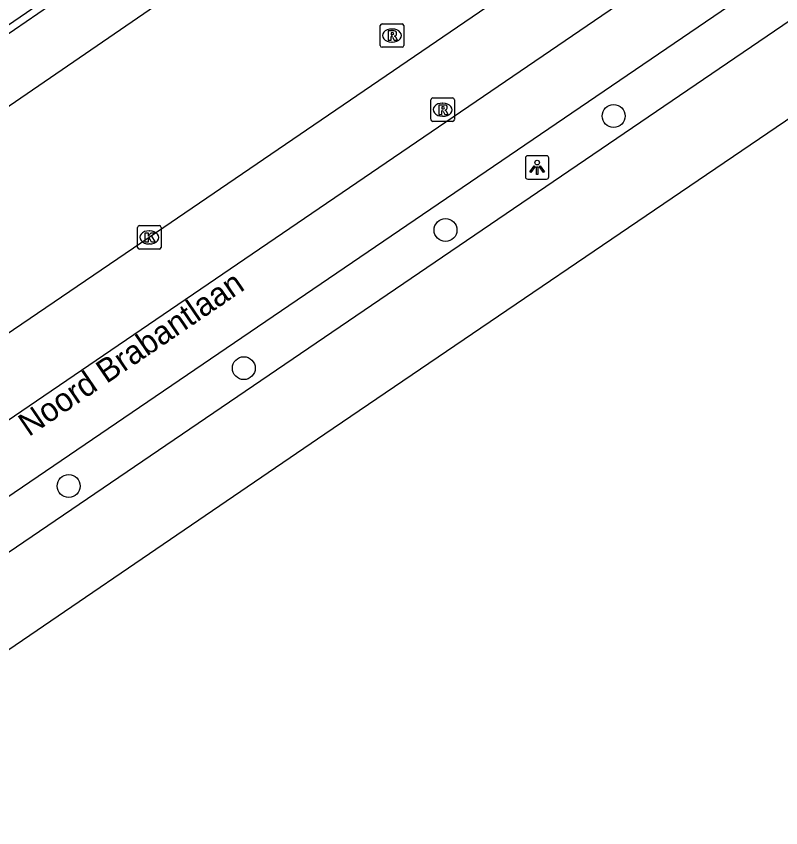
# Model space of a CAD drawing. Extents: x 157466 to 158888, y 383063 to 384677.
# Drawn here: x 158451.79 to 158484.41, y 383535.67 to 383570.32 of the extents above; entities that cross this region are included whole.
import ezdxf

# ---------------------------------------------------------------- set-up
doc = ezdxf.new("R2010")
doc.units = 0
for name, color, linetype in [('IMGEO_Boom', 7, 'Continuous'), ('IMGEO_Fietspad_gesloten', 7, 'Continuous'), ('IMGEO_Kolk', 7, 'Continuous'), ('IMGEO_Lichtpunt', 7, 'Continuous'), ('IMGEO_Openbare_ruimte_label', 7, 'Continuous'), ('IMGEO_OVBaan_gesloten', 7, 'Continuous'), ('IMGEO_Rijbaan_lokaal_open', 7, 'Continuous'), ('IMGEO_Rijbaan_regionaal_gesloten', 7, 'Continuous'), ('IMGEO_Rioolput', 7, 'Continuous')]:
    doc.layers.add(name, color=color, linetype=linetype)

msp = doc.modelspace()

# ---------------------------------------------------------------- linework, layer by layer
at = {"layer": 'IMGEO_Boom'}
for centre in [(158477.278, 383566.058), (158470.106, 383561.188), (158461.498, 383555.292), (158454.028, 383550.258)]:
    msp.add_circle(centre, 0.489, dxfattribs=at)
at = {"layer": 'IMGEO_Fietspad_gesloten'}
for points in [[(158619.533, 383684.885), (158594.652, 383667.82), (158523.57, 383619.052), (158500, 383602.881), (158449.207, 383568.025), (158400.089, 383534.274)], [(158382.666, 383518.924), (158382.786, 383519.037), (158385.186, 383520.921), (158400.504, 383531.525), (158500, 383599.794), (158509.882, 383606.575), (158524.995, 383616.939), (158597.382, 383666.576), (158618.032, 383680.773)]]:
    msp.add_lwpolyline(points, dxfattribs=at)
at = {"layer": 'IMGEO_Kolk'}
for p, q in [((158456.967, 383560.451), (158456.967, 383561.303)), ((158457.042, 383561.377), (158457.894, 383561.377)), ((158457.968, 383561.303), (158457.968, 383560.451)), ((158457.455, 383561.157), (158457.48, 383561.157)), ((158457.478, 383560.597), (158457.453, 383560.597)), ((158457.894, 383560.377), (158457.042, 383560.377))]:
    msp.add_line(p, q, dxfattribs=at)
for points in [[(158456.967, 383560.451), (158456.967, 383561.303)], [(158457.042, 383561.377), (158457.894, 383561.377)], [(158457.968, 383561.303), (158457.968, 383560.451)], [(158457.288, 383561.077), (158457.411, 383561.077), (158457.411, 383560.926), (158457.541, 383561.077), (158457.705, 383561.077), (158457.559, 383560.926), (158457.712, 383560.677), (158457.56, 383560.677), (158457.475, 383560.841), (158457.411, 383560.774), (158457.411, 383560.677), (158457.288, 383560.677), (158457.288, 383561.077)], [(158457.894, 383560.377), (158457.042, 383560.377)]]:
    msp.add_lwpolyline(points, dxfattribs=at)
for centre, start, end in [((158457.044, 383561.301), 91.552, 178.448), ((158457.044, 383561.301), 91.552, 178.448), ((158457.892, 383561.301), 1.552, 88.448), ((158457.892, 383561.301), 1.552, 88.448), ((158457.044, 383560.453), 181.552, 268.448), ((158457.044, 383560.453), 181.552, 268.448), ((158457.892, 383560.453), 271.552, 358.448), ((158457.892, 383560.453), 271.552, 358.448)]:
    msp.add_arc(centre, 0.0765, start, end, dxfattribs=at)
for centre, major_axis, ratio, start_param, end_param in [((158457.454, 383560.877), (-0.387, 0.002), 0.722429, 4.712389, 7.853982), ((158457.479, 383560.877), (-0.39, 0.002), 0.717154, 1.570796, 4.712389)]:
    msp.add_ellipse(centre, major_axis=major_axis, ratio=ratio, start_param=start_param, end_param=end_param, dxfattribs=at)
at = {"layer": 'IMGEO_Lichtpunt'}
for p, q in [((158474.419, 383564.364), (158473.611, 383564.364)), ((158474.419, 383564.364), (158473.611, 383564.364)), ((158473.517, 383564.269), (158473.517, 383563.462)), ((158473.517, 383564.269), (158473.517, 383563.462)), ((158474.513, 383563.462), (158474.513, 383564.269)), ((158474.513, 383563.462), (158474.513, 383564.269)), ((158473.611, 383563.368), (158474.419, 383563.368)), ((158473.611, 383563.368), (158474.419, 383563.368))]:
    msp.add_line(p, q, dxfattribs=at)
for points in [[(158473.891, 383563.933), (158473.93, 383563.905), (158473.742, 383563.643), (158473.704, 383563.67), (158473.891, 383563.933)], [(158473.993, 383563.885), (158474.04, 383563.885), (158474.04, 383563.563), (158473.993, 383563.563), (158473.993, 383563.885)], [(158474.103, 383563.905), (158474.141, 383563.932), (158474.328, 383563.67), (158474.289, 383563.642), (158474.103, 383563.905)]]:
    msp.add_lwpolyline(points, dxfattribs=at)
msp.add_circle((158474.016, 383564.067), 0.0994, dxfattribs=at)
for centre, start, end in [((158473.611, 383564.269), 90, 180), ((158473.611, 383564.269), 90, 180), ((158474.419, 383564.269), 0, 90), ((158474.419, 383564.269), 0, 90), ((158473.611, 383563.462), 180, 270), ((158473.611, 383563.462), 180, 270), ((158474.419, 383563.462), 270, 0), ((158474.419, 383563.462), 270, 360)]:
    msp.add_arc(centre, 0.0946, start, end, dxfattribs=at)
at = {"layer": 'IMGEO_OVBaan_gesloten'}
for points in [[(158679.946, 383698.882), (158664, 383688.121), (158644.308, 383674.664), (158621.572, 383659.17), (158604.504, 383647.519), (158583.825, 383633.453), (158564.93, 383620.521), (158541.858, 383604.776), (158522.166, 383591.424), (158504.867, 383579.604), (158484.965, 383566.084), (158464.958, 383552.48), (158446.358, 383539.779), (158428.975, 383527.938), (158408.443, 383513.852), (158386.987, 383498.925), (158364.353, 383482.998)], [(158650.87, 383683.315), (158614.863, 383658.766), (158534.043, 383603.699), (158500, 383580.503), (158421.762, 383527.194)]]:
    msp.add_lwpolyline(points, dxfattribs=at)
at = {"layer": 'IMGEO_Rijbaan_lokaal_open'}
msp.add_lwpolyline([(158619.216, 383685.422), (158617.63, 383684.079), (158616.756, 383683.403), (158594.495, 383668.112), (158523.401, 383619.303), (158507.088, 383608.103), (158500, 383603.242), (158404.665, 383537.859)], dxfattribs=at)
at = {"layer": 'IMGEO_Rijbaan_regionaal_gesloten'}
for points in [[(158357.947, 383492.263), (158362.176, 383495.3), (158374.335, 383503.923), (158377.704, 383506.331), (158381.801, 383508.832), (158392.975, 383513.826), (158396.6, 383515.895), (158419.62, 383531.385), (158675.249, 383705.727)], [(158421.008, 383529.093), (158421.837, 383529.639), (158500, 383582.902), (158532.907, 383605.325), (158542.718, 383612.011), (158649.601, 383684.834)], [(158488.049, 383581.718), (158472.766, 383571.328), (158457.465, 383560.876), (158442.175, 383550.47), (158411.628, 383529.655), (158406.471, 383526.137), (158401.509, 383522.775), (158398.999, 383521.064), (158396.311, 383519.274), (158392.334, 383516.949), (158386.367, 383514.043), (158386.117, 383513.939)]]:
    msp.add_lwpolyline(points, dxfattribs=at)
at = {"layer": 'IMGEO_Rioolput'}
for p, q in [((158467.322, 383569.066), (158467.322, 383569.918)), ((158467.397, 383569.992), (158468.249, 383569.992)), ((158468.323, 383569.918), (158468.323, 383569.066)), ((158467.81, 383569.772), (158467.835, 383569.772)), ((158467.833, 383569.212), (158467.808, 383569.212)), ((158468.249, 383568.992), (158467.397, 383568.992)), ((158469.558, 383566.828), (158470.41, 383566.828)), ((158469.483, 383565.902), (158469.483, 383566.754)), ((158469.971, 383566.608), (158469.996, 383566.608)), ((158470.484, 383566.754), (158470.484, 383565.902)), ((158470.41, 383565.828), (158469.558, 383565.828)), ((158469.994, 383566.048), (158469.969, 383566.048))]:
    msp.add_line(p, q, dxfattribs=at)
for points in [[(158467.322, 383569.066), (158467.322, 383569.918)], [(158467.397, 383569.992), (158468.249, 383569.992)], [(158468.323, 383569.918), (158468.323, 383569.066)], [(158467.911, 383569.69), (158467.659, 383569.692), (158467.659, 383569.292)], [(158467.837, 383569.611), (158467.783, 383569.611), (158467.783, 383569.53)], [(158467.659, 383569.292), (158467.783, 383569.292), (158467.783, 383569.454), (158467.794, 383569.454)], [(158467.783, 383569.53), (158467.835, 383569.53)], [(158467.841, 383569.425), (158467.912, 383569.292), (158468.052, 383569.292), (158467.987, 383569.418)], [(158468.249, 383568.992), (158467.397, 383568.992)], [(158469.558, 383566.828), (158470.41, 383566.828)], [(158469.483, 383565.902), (158469.483, 383566.754)], [(158470.072, 383566.526), (158469.82, 383566.528), (158469.82, 383566.128)], [(158469.998, 383566.447), (158469.944, 383566.447), (158469.944, 383566.366)], [(158470.484, 383566.754), (158470.484, 383565.902)], [(158469.82, 383566.128), (158469.944, 383566.128), (158469.944, 383566.29), (158469.955, 383566.29)], [(158469.944, 383566.366), (158469.996, 383566.366)], [(158470.002, 383566.261), (158470.073, 383566.128), (158470.213, 383566.128), (158470.148, 383566.254)], [(158470.41, 383565.828), (158469.558, 383565.828)]]:
    msp.add_lwpolyline(points, dxfattribs=at)
for centre, radius, start, end in [((158467.399, 383569.916), 0.0765, 91.552, 178.448), ((158467.399, 383569.916), 0.0765, 91.552, 178.448), ((158468.247, 383569.916), 0.0765, 1.552, 88.448), ((158468.247, 383569.916), 0.0765, 1.552, 88.448), ((158467.843, 383569.515), 0.0964, 77.0061, 93.1865), ((158467.857, 383569.572), 0.0378, 276.6634, 79.6772), ((158467.91, 383569.58), 0.109, 350.3612, 89.416), ((158467.908, 383569.58), 0.112, 277.5842, 350.9817), ((158467.793, 383569.401), 0.0533, 26.0293, 88.6989), ((158467.819, 383569.719), 0.19, 274.7715, 282.9687), ((158467.892, 383569.365), 0.108, 29.5134, 73.7905), ((158467.399, 383569.068), 0.0765, 181.552, 268.448), ((158467.399, 383569.068), 0.0765, 181.552, 268.448), ((158468.247, 383569.068), 0.0765, 271.552, 358.448), ((158468.247, 383569.068), 0.0765, 271.552, 358.448), ((158469.56, 383566.752), 0.0765, 91.552, 178.448), ((158469.56, 383566.752), 0.0765, 91.552, 178.448), ((158470.408, 383566.752), 0.0765, 1.552, 88.448), ((158470.408, 383566.752), 0.0765, 1.552, 88.448), ((158470.004, 383566.351), 0.0964, 77.0061, 93.1865), ((158470.018, 383566.408), 0.0378, 276.6634, 79.6772), ((158470.071, 383566.416), 0.109, 350.3612, 89.416), ((158469.954, 383566.237), 0.0533, 26.0293, 88.6989), ((158469.98, 383566.555), 0.19, 274.7715, 282.9687), ((158470.069, 383566.416), 0.112, 277.5842, 350.9817), ((158470.053, 383566.201), 0.108, 29.5134, 73.7905), ((158469.56, 383565.904), 0.0765, 181.552, 268.448), ((158469.56, 383565.904), 0.0765, 181.552, 268.448), ((158470.408, 383565.904), 0.0765, 271.552, 358.448), ((158470.408, 383565.904), 0.0765, 271.552, 358.448)]:
    msp.add_arc(centre, radius, start, end, dxfattribs=at)
for centre, major_axis, ratio, start_param, end_param in [((158467.809, 383569.492), (-0.387, 0.002), 0.722429, 4.712389, 7.853982), ((158467.834, 383569.492), (-0.39, 0.002), 0.717154, 1.570796, 4.712389), ((158469.97, 383566.328), (-0.387, 0.002), 0.722429, 4.712389, 7.853982), ((158469.995, 383566.328), (-0.39, 0.002), 0.717154, 1.570796, 4.712389)]:
    msp.add_ellipse(centre, major_axis=major_axis, ratio=ratio, start_param=start_param, end_param=end_param, dxfattribs=at)

# ---------------------------------------------------------------- texts
at = {"layer": 'IMGEO_Openbare_ruimte_label'}
msp.add_text('Noord Brabantlaan', height=1, rotation=34.3256, dxfattribs=at).set_placement((158452.326, 383552.345))

doc.saveas('drawing.dxf')
